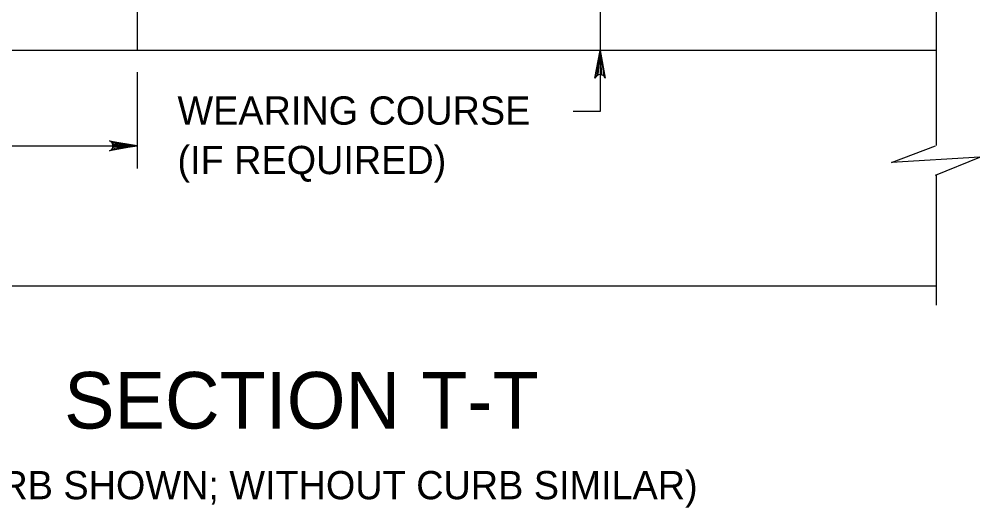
# Model space of a CAD drawing. Extents: x 632007860 to 635435983, y 295418622 to 297794622.
# Drawn here: x 634884191 to 634987767, y 296313557 to 296366218 of the extents above; entities that cross this region are included whole.
import ezdxf

# ---------------------------------------------------------------- set-up
doc = ezdxf.new("R2010")
doc.units = 0
for name, color, linetype in [('S-DETL-DIMS', 7, 'Continuous'), ('S-DETL-T120', 7, 'Continuous'), ('S-DETL-T240', 7, 'Continuous'), ('S-GRND-MAJR', 7, 'Continuous')]:
    doc.layers.add(name, color=color, linetype=linetype)

msp = doc.modelspace()

# ---------------------------------------------------------------- linework, layer by layer
at = {"layer": 'S-DETL-DIMS'}
for p, q in [((634946826, 296372034), (634946826, 296356288)), ((634983065, 296368698), (634983065, 296352607)), ((634896901, 296360499), (634896901, 296350145)), ((634946826, 296356288), (634943923, 296356288)), ((634839750, 296352570), (634896901, 296352570)), ((634983065, 296349433), (634983065, 296335413))]:
    msp.add_line(p, q, dxfattribs=at)
for points in [[(634946826, 296362838), (634947381, 296359879), (634947223, 296360107), (634947025, 296360224), (634946826, 296360258), (634946628, 296360224), (634946430, 296360107), (634946272, 296359879), (634946826, 296362838), (634946430, 296360107), (634946628, 296360224), (634946826, 296362838), (634946826, 296360258), (634947025, 296360224), (634946826, 296362838), (634947223, 296360107)], [(634896901, 296352570), (634893942, 296352015), (634894056, 296352094), (634894170, 296352173), (634894228, 296352272), (634894287, 296352371), (634894304, 296352470), (634894321, 296352570), (634894304, 296352669), (634894287, 296352768), (634894228, 296352867), (634894170, 296352967), (634894056, 296353046), (634893942, 296353125), (634896901, 296352570), (634894056, 296353046), (634894170, 296352967), (634896901, 296352570), (634894228, 296352867), (634894287, 296352768), (634896901, 296352570), (634894304, 296352669), (634894321, 296352570), (634896901, 296352570), (634894304, 296352470), (634894287, 296352371), (634896901, 296352570), (634894228, 296352272), (634894170, 296352173), (634896901, 296352570), (634894056, 296352094)], [(634983005, 296349409), (634987767, 296351342), (634978242, 296350766), (634983005, 296352584)]]:
    msp.add_lwpolyline(points, dxfattribs=at)
at = {"layer": 'S-GRND-MAJR'}
for p, q in [((634896901, 296367600), (634896901, 296362838)), ((634983065, 296362838), (634842131, 296362838)), ((634983065, 296337437), (634842131, 296337437))]:
    msp.add_line(p, q, dxfattribs=at)

# ---------------------------------------------------------------- texts
at = {"layer": 'S-DETL-T120'}
for s, p in [('WEARING COURSE', (634901258, 296354852)), ('(IF REQUIRED)', (634901258, 296349518)), ('(WITH CURB SHOWN; WITHOUT CURB SIMILAR)', (634863376, 296314474))]:
    msp.add_text(s, height=3048.07, dxfattribs=at).set_placement(p)
at = {"layer": 'S-DETL-T240'}
msp.add_text('SECTION T-T', height=6096, dxfattribs=at).set_placement((634889034, 296322099))

doc.saveas('drawing.dxf')
